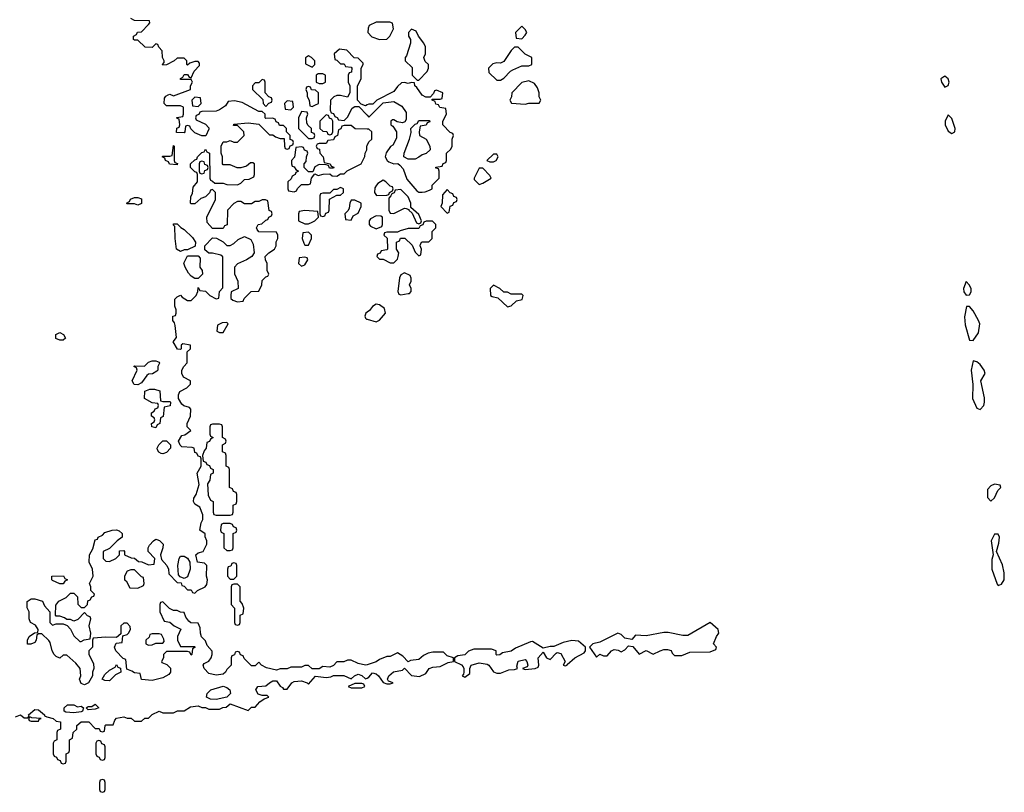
# Model space of a CAD drawing. Header units: inches. Extents: x 2601682 to 2755810, y 449311 to 584050.
# Tile 270 of 505: x 2648045 to 2653585, y 533854 to 538202. Entities that reach past the tile are written whole.
import ezdxf

# ---------------------------------------------------------------- set-up
doc = ezdxf.new("R2010")
doc.units = ezdxf.units.IN
doc.header["$MEASUREMENT"] = 0
doc.layers.add('C6543', color=7, linetype='Continuous')
doc.layers.add('C6553', color=7, linetype='Continuous')

msp = doc.modelspace()

# ---------------------------------------------------------------- linework, layer by layer
at = {"layer": 'C6543', "color": 2, "elevation": 14}
for points in [[(2650000, 534572), (2649990, 534568.7), (2649950, 534579), (2649910, 534598), (2649890, 534598), (2649868.4, 534588.4), (2649830, 534588), (2649810, 534568), (2649790, 534558), (2649750, 534562), (2649730, 534548), (2649690, 534548.7), (2649670, 534568), (2649650, 534568), (2649630, 534558), (2649570, 534558), (2649550, 534548), (2649510, 534548.7), (2649490, 534542), (2649433.6, 534553.6), (2649406, 534570), (2649390, 534586), (2649370, 534566), (2649350, 534566), (2649307.3, 534607.3), (2649302, 534622), (2649287.3, 534627.3), (2649282, 534642), (2649270, 534646), (2649258, 534642), (2649252.7, 534627.3), (2649238, 534622), (2649234, 534610), (2649234, 534570), (2649210, 534546), (2649202, 534530), (2649190, 534518), (2649150, 534513.2), (2649110, 534522.7), (2649082, 534550), (2649078, 534570), (2649082, 534578), (2649110, 534592), (2649122, 534610), (2649128.7, 534630), (2649128.4, 534648.4), (2649100.2, 534680.2), (2649090, 534706), (2649068.4, 534728.4), (2649062, 534750), (2649060.4, 534780.4), (2649050, 534806), (2649008.4, 534808.4), (2648996.4, 534816.4), (2648980.2, 534840.2), (2648970, 534866), (2648950, 534868), (2648930, 534878), (2648910, 534878), (2648888.4, 534888.4), (2648850, 534926), (2648838, 534922), (2648834, 534910), (2648834, 534870), (2648858, 534818), (2648890, 534812), (2648914, 534790), (2648951.6, 534771.6), (2648932, 534730), (2648932, 534710), (2648950, 534674), (2649030, 534674), (2649032, 534670), (2649018, 534662), (2649014, 534630), (2649010, 534626), (2649002, 534642), (2648990, 534646), (2648870, 534646), (2648854, 534630), (2648854, 534610), (2648842, 534590), (2648844.7, 534584.7), (2648872.7, 534572.7), (2648892.7, 534552.7), (2648894, 534530), (2648883.6, 534516.4), (2648850, 534499), (2648790, 534484), (2648730, 534488.7), (2648722, 534522), (2648690, 534526), (2648676.4, 534536.4), (2648647.3, 534547.3), (2648642, 534602), (2648627.3, 534607.3), (2648586, 534650), (2648578, 534670), (2648587.3, 534692.7), (2648622, 534698), (2648626, 534734), (2648650, 534742), (2648658, 534750), (2648668, 534770), (2648667.3, 534787.3), (2648650, 534806), (2648630, 534806), (2648614, 534790), (2648614, 534746), (2648590, 534726), (2648530, 534728), (2648458, 534722), (2648454, 534710), (2648454, 534670), (2648434, 534650), (2648434, 534630), (2648459.6, 534579.6), (2648462, 534550), (2648454, 534530), (2648454, 534510), (2648432, 534470), (2648410, 534458), (2648390, 534466), (2648382, 534490), (2648388, 534510), (2648386, 534550), (2648360.4, 534580.4), (2648310, 534626), (2648290, 534626), (2648270, 534608), (2648250, 534618), (2648238, 534630), (2648228, 534650), (2648216.4, 534696.4), (2648208.9, 534708.9), (2648170, 534746), (2648150, 534746), (2648142, 534738), (2648138, 534710), (2648130, 534698), (2648107.3, 534687.3), (2648088, 534688), (2648088.7, 534710), (2648098, 534730), (2648128.4, 534751.6), (2648146, 534754), (2648148, 534770), (2648134.6, 534794.6), (2648106, 534810), (2648098, 534830), (2648098, 534870), (2648087.3, 534892.7), (2648087.3, 534927.3), (2648110, 534942), (2648130, 534942), (2648174, 534930), (2648183.6, 534903.6), (2648214, 534870), (2648214, 534810), (2648230, 534794), (2648250, 534802), (2648290, 534802), (2648312.7, 534792.7), (2648331.6, 534771.6), (2648350, 534734), (2648383.6, 534703.6), (2648390, 534702), (2648408.4, 534711.6), (2648442, 534718), (2648446, 534750), (2648435.3, 534790), (2648446, 534830), (2648442, 534842), (2648427.3, 534847.3), (2648410, 534866), (2648372.7, 534827.3), (2648350, 534818), (2648330, 534826), (2648310, 534826), (2648296.4, 534836.4), (2648270, 534846), (2648250, 534846), (2648246, 534850), (2648247.3, 534907.3), (2648266, 534930), (2648306, 534950), (2648330, 534974), (2648350, 534974), (2648370, 534954), (2648372.7, 534912.7), (2648390, 534894), (2648410, 534894), (2648426, 534910), (2648428.4, 534931.6), (2648442, 534938), (2648450, 534954), (2648462, 534958), (2648466, 534970), (2648446, 534990), (2648446, 535010), (2648438, 535030), (2648458, 535070), (2648455.3, 535110), (2648435.3, 535150), (2648438, 535190), (2648456.4, 535223.6), (2648470, 535274), (2648482, 535278), (2648486, 535290), (2648510, 535302), (2648524.7, 535315.3), (2648566, 535330), (2648590, 535331), (2648605.4, 535325.4), (2648622, 535310), (2648622, 535290), (2648594, 535270), (2648550, 535226), (2648514, 535210), (2648514, 535170), (2648530, 535154), (2648550, 535152), (2648586, 535170), (2648606, 535190), (2648607.3, 535212.7), (2648630, 535214), (2648634, 535210), (2648634, 535190), (2648672.7, 535172.7), (2648691.6, 535171.6), (2648712.7, 535152.7), (2648731.6, 535151.6), (2648770, 535134), (2648802, 535138), (2648806, 535170), (2648768.4, 535208.4), (2648768, 535230), (2648774.6, 535245.4), (2648798, 535270), (2648810, 535278), (2648816.9, 535276.9), (2648831.1, 535271.1), (2648851.3, 535250), (2648850.9, 535229.1), (2648838, 535190), (2648843.6, 535163.6), (2648872, 535130), (2648882, 535110), (2648883.6, 535083.6), (2648930, 535034), (2648952.7, 535032.7), (2648958, 535018), (2648970, 535014), (2648990, 534994), (2649010, 534994), (2649018, 534978), (2649030, 534974), (2649046, 534990), (2649088.9, 535011.1), (2649097.2, 535022.8), (2649102, 535050), (2649095.3, 535070), (2649098, 535130), (2649084, 535144), (2649046, 535150), (2649035.3, 535190), (2649050, 535201), (2649078, 535210), (2649098, 535250), (2649098, 535270), (2649088, 535292), (2649088, 535308), (2649058, 535330), (2649066, 535370), (2649075.3, 535390), (2649075.3, 535415.3), (2649058, 535458), (2649030, 535475.3), (2649022.7, 535490), (2649025.2, 535510), (2649037.2, 535530), (2649054.6, 535585.4), (2649044, 535650), (2649066, 535690), (2649066, 535730), (2649062, 535742), (2649050, 535746), (2649042, 535762), (2649030, 535766), (2649026, 535790), (2649015.3, 535795.3), (2648958, 535798), (2648947.3, 535807.3), (2648938, 535830), (2648958, 535862), (2648973.6, 535866.4), (2649008, 535890), (2648988, 535910), (2648988, 535930), (2649005.2, 535970), (2649008.7, 536010), (2649000.4, 536020.4), (2648969.2, 536029.2), (2648958, 536038), (2648938, 536070), (2648938, 536090), (2648946, 536110), (2648986, 536130), (2649006, 536150), (2649006, 536170), (2648966, 536190), (2648958, 536210), (2648958, 536230), (2648968, 536250), (2648988, 536270), (2648988, 536332), (2649006, 536350), (2649006, 536370), (2648962, 536378), (2648954, 536370), (2648954, 536350), (2648950, 536346), (2648932.7, 536347.3), (2648908, 536390), (2648927.3, 536412.7), (2648920.4, 536480.4), (2648916.4, 536496.4), (2648906, 536510), (2648907.3, 536532.7), (2648922, 536538), (2648926, 536550), (2648926, 536570), (2648918, 536590), (2648918, 536630), (2648930, 536642), (2648950, 536651.3), (2648959.6, 536639.6), (2648990, 536622), (2649010, 536622), (2649038, 536650), (2649047.3, 536672.7), (2649050, 536694), (2649058, 536678), (2649090, 536674), (2649114, 536650), (2649150, 536632), (2649166, 536634), (2649168.4, 536671.6), (2649187.3, 536692.7), (2649187.3, 536867.3), (2649176.4, 536876.4), (2649130, 536888.7), (2649108.4, 536888.4), (2649087.3, 536907.3), (2649086, 536930), (2649130, 536974), (2649152.7, 536972.7), (2649190, 536952), (2649210, 536932), (2649230, 536932), (2649250, 536942), (2649274.6, 536965.4), (2649310, 536982), (2649344.7, 536964.7), (2649358.8, 536938.8), (2649364.7, 536890), (2649352, 536870), (2649322, 536850), (2649271.3, 536828.7), (2649254, 536810), (2649252.7, 536772.7), (2649272, 536730), (2649274, 536690), (2649234, 536670), (2649232, 536650), (2649232.7, 536632.7), (2649243.6, 536623.6), (2649270, 536614), (2649302, 536618), (2649307.3, 536632.7), (2649347.3, 536672.7), (2649390, 536674), (2649408, 536710), (2649410, 536734), (2649430, 536754), (2649442, 536758), (2649446, 536770), (2649438, 536790), (2649438, 536830), (2649428, 536850), (2649426, 536870), (2649446, 536890), (2649478, 536910), (2649488, 536930), (2649488.4, 536951.6), (2649498, 536970), (2649498, 536990), (2649490, 537006), (2649390, 537008), (2649380.4, 537020.4), (2649378, 537030), (2649386, 537050), (2649407.3, 537052.7), (2649430, 537074), (2649442, 537078), (2649446, 537090), (2649462, 537098), (2649466, 537110), (2649462, 537122), (2649448.4, 537128.4), (2649442, 537182), (2649427.3, 537187.3), (2649410, 537188), (2649390, 537178), (2649370, 537178), (2649350, 537166), (2649310, 537166), (2649290, 537178), (2649270, 537178), (2649250, 537168), (2649214, 537130), (2649212.7, 537047.3), (2649198, 537042), (2649190, 537026), (2649130, 537026), (2649100.4, 537060.4), (2649098, 537090), (2649146, 537190), (2649146, 537230), (2649130, 537246), (2649118, 537242), (2649112.7, 537227.3), (2649090, 537206), (2649063.6, 537196.4), (2649030, 537166), (2649010, 537166), (2649006, 537170), (2649007.3, 537207.3), (2649016.4, 537223.6), (2649020.4, 537259.6), (2649046, 537290), (2649046, 537330), (2649042, 537342), (2649030, 537346), (2649006, 537370), (2649006, 537390), (2649030, 537414), (2649042, 537418), (2649046, 537430), (2649070, 537454), (2649082, 537458), (2649090, 537474), (2649098, 537458), (2649112, 537450), (2649114, 537310), (2649118, 537298), (2649130, 537294), (2649142, 537282), (2649190, 537282), (2649210, 537274), (2649270, 537272), (2649290, 537282), (2649310, 537302), (2649336.4, 537303.6), (2649362, 537318), (2649366, 537330), (2649366, 537390), (2649356.4, 537396.4), (2649343.6, 537396.4), (2649322, 537378), (2649290, 537368), (2649268.4, 537368.4), (2649230, 537386), (2649190, 537386), (2649186, 537390), (2649186, 537430), (2649178, 537450), (2649178, 537490), (2649190, 537514), (2649210, 537514), (2649230, 537522), (2649250, 537512), (2649270, 537512), (2649308, 537550), (2649306, 537570), (2649270, 537606), (2649247.3, 537607.3), (2649250, 537614), (2649330, 537622), (2649390, 537614), (2649450, 537554), (2649470, 537554), (2649483.6, 537543.6), (2649510, 537534), (2649532.7, 537532.7), (2649534, 537490), (2649538, 537478), (2649550, 537474), (2649562, 537478), (2649567.3, 537492.7), (2649582, 537498), (2649586, 537510), (2649582, 537522), (2649567.3, 537527.3), (2649566, 537550), (2649546, 537570), (2649546, 537590), (2649530, 537606), (2649507.3, 537607.3), (2649502, 537622), (2649488, 537628), (2649482, 537642), (2649467.3, 537647.3), (2649430, 537646), (2649426, 537650), (2649426, 537670), (2649410, 537686), (2649390, 537686), (2649296.5, 537736.5), (2649254, 537746), (2649218, 537742), (2649203.6, 537716.4), (2649170, 537695.3), (2649150, 537688), (2649070, 537686), (2649058, 537682), (2649052, 537668), (2649038, 537662), (2649034, 537650), (2649038, 537638), (2649090, 537614), (2649110, 537594), (2649110, 537586), (2649091.3, 537548.7), (2649070, 537548), (2649030, 537566), (2649007.3, 537587.3), (2649002, 537602), (2648990, 537606), (2648978, 537602), (2648974, 537570), (2648970, 537566), (2648927.3, 537567.3), (2648928.4, 537591.6), (2648942, 537598), (2648946, 537610), (2648942, 537642), (2648930, 537646), (2648928.4, 537651.6), (2648962, 537658), (2648966, 537670), (2648966, 537710), (2648950, 537718), (2648870, 537718), (2648858, 537730), (2648860.4, 537759.6), (2648868, 537772), (2648880.4, 537779.6), (2648890, 537782), (2648910, 537774), (2649006, 537810), (2649006, 537830), (2649018, 537850), (2649010, 537866), (2648950, 537866), (2648948.9, 537871.1), (2648962, 537878), (2648970, 537894), (2648990, 537894), (2648998, 537878), (2649010, 537874), (2649027.3, 537912.7), (2649056.4, 537943.6), (2649056.4, 537956.4), (2649050, 537966), (2649030, 537966), (2649002, 537958), (2648990, 537946), (2648986, 537950), (2648986, 537970), (2648970, 537986), (2648930, 537986), (2648914, 537970), (2648870, 537948), (2648850, 537946), (2648848, 537950), (2648858, 537962), (2648858, 537970), (2648848, 537990), (2648847.3, 538027.3), (2648827.3, 538047.3), (2648822, 538062), (2648810, 538066), (2648790, 538046), (2648750, 538048), (2648710, 538086), (2648690, 538086), (2648686, 538090), (2648686, 538110), (2648702, 538118), (2648708.4, 538131.6), (2648730, 538134), (2648770, 538174), (2648776.4, 538183.6), (2648775.3, 538195.3), (2648690, 538198), (2648670, 538208)], [(2650000, 537722), (2649990, 537718), (2649966, 537726), (2649946, 537750), (2649946, 537830), (2649966, 537870), (2649966, 537930), (2649978, 537950), (2649978, 537958), (2649950, 537986), (2649927.3, 537987.3), (2649886, 538030), (2649843.6, 538036.4), (2649814, 538010), (2649818, 537978), (2649830, 537974), (2649850, 537954), (2649870, 537954), (2649878, 537938), (2649910, 537934), (2649914, 537930), (2649912.7, 537907.3), (2649898, 537902), (2649894, 537890), (2649894, 537850), (2649902, 537830), (2649902, 537790), (2649890, 537766), (2649850, 537775.3), (2649830, 537775.3), (2649811.6, 537768.4), (2649794, 537750), (2649792.7, 537692.7), (2649798, 537678), (2649810, 537674), (2649818, 537658), (2649832, 537652), (2649838, 537638), (2649870, 537634), (2649890, 537654), (2649916.4, 537703.6), (2649930, 537714), (2649954, 537714), (2650000, 537664.7)], [(2650000, 537586.2), (2649932.7, 537587.3), (2649910, 537606), (2649870, 537606), (2649858, 537602), (2649852, 537588), (2649838, 537582), (2649834, 537550), (2649818, 537542), (2649810, 537526), (2649778, 537522), (2649770, 537506), (2649730, 537506), (2649718, 537502), (2649714, 537490), (2649718, 537478), (2649732.7, 537472.7), (2649734, 537450), (2649752, 537430), (2649758, 537398), (2649791.6, 537391.6), (2649798, 537378), (2649812.7, 537372.7), (2649810, 537366), (2649787.3, 537367.3), (2649782, 537382), (2649770, 537386), (2649730, 537388), (2649705.4, 537374.6), (2649694, 537346), (2649670, 537346), (2649646, 537370), (2649646, 537390), (2649656.4, 537403.6), (2649658, 537430), (2649666, 537450), (2649662, 537462), (2649647.3, 537467.3), (2649642, 537482), (2649630, 537486), (2649598, 537482), (2649591.6, 537428.4), (2649574, 537410), (2649574, 537390), (2649578, 537378), (2649590, 537374), (2649598, 537358), (2649614, 537350), (2649598, 537342), (2649594, 537330), (2649578, 537322), (2649572.7, 537307.3), (2649554, 537290), (2649554, 537250), (2649558, 537238), (2649590, 537234), (2649602, 537238), (2649607.3, 537252.7), (2649630, 537274), (2649670, 537274), (2649682, 537278), (2649686, 537310), (2649706, 537334), (2649724.7, 537324.7), (2649752.7, 537332.7), (2649790, 537334), (2649803.6, 537323.6), (2649830, 537322), (2649850, 537334), (2649870, 537334), (2649888.4, 537351.6), (2649966, 537390), (2649987.3, 537432.7), (2649988.4, 537451.6), (2649998, 537470), (2649998, 537490), (2650000, 537494)], [(2650000, 536555.8), (2649992, 536550), (2649986, 536534), (2649990, 536522), (2649996.9, 536516.9), (2650000, 536515.9)], [(2648022, 534278), (2648050, 534290.6), (2648070, 534274), (2648090, 534274), (2648098, 534282), (2648095.3, 534290), (2648130, 534320.7), (2648150, 534317.3), (2648184.7, 534290), (2648184.7, 534284.7), (2648198, 534278), (2648234, 534270), (2648250, 534254), (2648274, 534250), (2648274, 534210), (2648258, 534202), (2648254, 534190), (2648254, 534150), (2648238, 534142), (2648234, 534130), (2648234, 534070), (2648238, 534058), (2648252.7, 534052.7), (2648258, 534038), (2648272.7, 534032.7), (2648278, 534018), (2648290, 534014), (2648302, 534018), (2648306, 534030), (2648306, 534070), (2648322, 534078), (2648326, 534090), (2648326, 534150), (2648342, 534158), (2648346, 534190), (2648366, 534210), (2648366, 534230), (2648390, 534251.3), (2648434, 534250), (2648470, 534214), (2648492.7, 534212.7), (2648498, 534198), (2648510, 534194), (2648522, 534198), (2648526, 534230), (2648530, 534234), (2648570, 534234), (2648580.2, 534259.8), (2648590, 534271), (2648630, 534278), (2648650, 534271.3), (2648671.6, 534271.6), (2648690, 534254), (2648730, 534254), (2648748.4, 534271.6), (2648770, 534272), (2648790, 534292), (2648830, 534311), (2648850, 534302), (2648910, 534302), (2648932.7, 534312.7), (2648970, 534312), (2649005.2, 534334.8), (2649050, 534341), (2649070, 534331.3), (2649091.1, 534331.1), (2649110, 534322), (2649170, 534322), (2649188.4, 534331.6), (2649207.3, 534332.7), (2649229, 534351), (2649330, 534314), (2649350, 534334), (2649370, 534334), (2649396.4, 534363.6), (2649420.2, 534379.8), (2649446, 534390), (2649438, 534398), (2649410, 534399), (2649386, 534406), (2649374, 534430), (2649384, 534450), (2649430, 534453.4), (2649450, 534470.8), (2649470, 534480.7), (2649490, 534480.7), (2649510, 534451), (2649523.6, 534443.6), (2649530, 534434), (2649550, 534434), (2649575.3, 534470), (2649590, 534477.3), (2649630, 534482), (2649662, 534470), (2649670, 534462), (2649710, 534506.8), (2649770, 534500.7), (2649796, 534504), (2649810, 534511.3), (2649869.3, 534510.7), (2649910, 534492), (2649928, 534510), (2649950, 534518), (2649970, 534512), (2649990, 534492), (2650000, 534497)]]:
    msp.add_lwpolyline(points, dxfattribs=at)
for points in [[(2649670, 537998), (2649652.7, 537987.3), (2649652.7, 537952.7), (2649690, 537934), (2649706, 537950), (2649706, 537970), (2649686, 537990)], [(2649410, 537866), (2649390, 537846), (2649370, 537846), (2649354, 537830), (2649354, 537810), (2649412.7, 537752.7), (2649414, 537730), (2649430, 537714), (2649447.3, 537732.7), (2649462, 537738), (2649466, 537750), (2649462, 537762), (2649447.3, 537767.3), (2649426, 537790), (2649426, 537850), (2649422, 537862)], [(2649750, 537898), (2649723.6, 537896.4), (2649714, 537890), (2649714, 537850), (2649730, 537842), (2649750, 537842), (2649766, 537850), (2649766, 537890)], [(2649670, 537826), (2649658, 537822), (2649654, 537810), (2649662, 537790), (2649662, 537770), (2649674, 537750), (2649678, 537718), (2649690, 537714), (2649710, 537722), (2649726, 537730), (2649726, 537790), (2649710, 537806), (2649687.3, 537807.3), (2649682, 537822)], [(2649030, 537766), (2649014, 537750), (2649018, 537718), (2649050, 537714), (2649066, 537730), (2649062, 537762)], [(2649550, 537746), (2649534, 537730), (2649538, 537698), (2649570, 537694), (2649586, 537710), (2649582, 537742)], [(2649630, 537686), (2649614, 537650), (2649614, 537590), (2649670, 537534), (2649690, 537534), (2649702, 537538), (2649706, 537550), (2649702, 537562), (2649687.3, 537567.3), (2649686, 537590), (2649667.3, 537607.3), (2649660.4, 537620.4), (2649658, 537650), (2649666, 537670), (2649662, 537682)], [(2649770, 537666), (2649734, 537630), (2649734, 537590), (2649750, 537574), (2649772.7, 537572.7), (2649778, 537558), (2649790, 537554), (2649802, 537558), (2649806, 537570), (2649806, 537630), (2649802, 537642), (2649787.3, 537647.3), (2649782, 537662)], [(2648930, 537386), (2648888.4, 537388.4), (2648882, 537402), (2648866, 537410), (2648862, 537422), (2648846, 537430), (2648850, 537434), (2648890, 537434), (2648902, 537438), (2648910, 537494), (2648914, 537490), (2648914, 537410), (2648918, 537398), (2648932.7, 537392.7)], [(2649070, 537406), (2649058, 537402), (2649054, 537390), (2649054, 537350), (2649058, 537338), (2649070, 537334), (2649082, 537338), (2649087.3, 537352.7), (2649102, 537358), (2649106, 537370), (2649102, 537382), (2649087.3, 537387.3), (2649082, 537402)], [(2649850, 537258), (2649830, 537246), (2649810, 537246), (2649790, 537226), (2649750, 537226), (2649738, 537222), (2649734, 537210), (2649734, 537110), (2649738, 537098), (2649750, 537094), (2649762, 537098), (2649767.3, 537112.7), (2649782, 537118), (2649786, 537130), (2649787.3, 537192.7), (2649830, 537214), (2649850, 537214), (2649866, 537230), (2649866, 537250)], [(2648710, 537158), (2648690, 537166), (2648650, 537166), (2648646, 537170), (2648662, 537178), (2648668.4, 537191.6), (2648690, 537202), (2648710, 537202), (2648730, 537194), (2648730, 537168)], [(2649930, 537186), (2649910, 537186), (2649902, 537170), (2649899.6, 537140.4), (2649892.7, 537127.3), (2649874, 537110), (2649878, 537078), (2649910, 537074), (2649922, 537098), (2649950, 537114), (2649966, 537150), (2649966, 537170)], [(2649650, 537128), (2649618, 537122), (2649614, 537110), (2649614, 537070), (2649650, 537054), (2649670, 537054), (2649690, 537062), (2649706, 537070), (2649726, 537090), (2649722, 537122)], [(2648950, 536898), (2648928, 536910), (2648919, 536970), (2648918, 537038), (2648910, 537046), (2648910, 537054), (2648930, 537054), (2648951.6, 537031.6), (2648970, 537022), (2649016.9, 536976.9), (2649034, 536950), (2649032.7, 536927.3), (2648990, 536906), (2648970, 536906)], [(2649670, 537006), (2649638, 537002), (2649634, 536970), (2649643.6, 536943.6), (2649650, 536934), (2649670, 536934), (2649686, 536970), (2649686, 536990)], [(2649030, 536746), (2649010, 536758), (2648994.6, 536774.6), (2648975.3, 536810), (2648968.9, 536831.1), (2648990, 536874), (2649050, 536874), (2649059.6, 536859.6), (2649058, 536810), (2649072, 536790), (2649074, 536770), (2649050, 536746)], [(2649650, 536866), (2649618, 536862), (2649614, 536830), (2649630, 536814), (2649650, 536822), (2649666, 536850), (2649662, 536862)], [(2649210, 536498), (2649183.6, 536496.4), (2649158, 536482), (2649154, 536450), (2649170, 536442), (2649190, 536442), (2649218, 536490)], [(2648270, 536398), (2648247.3, 536407.3), (2648248.9, 536431.1), (2648270, 536442), (2648291.1, 536431.1), (2648302, 536410), (2648290, 536398)], [(2648710, 536148), (2648688.7, 536148.7), (2648678, 536170), (2648706, 536230), (2648702, 536242), (2648688, 536250), (2648690, 536254), (2648747.3, 536252.7), (2648770, 536274), (2648790, 536282), (2648810, 536282), (2648830, 536274), (2648831.6, 536268.4), (2648822, 536250), (2648822, 536230), (2648816.9, 536223.1), (2648791.6, 536208.4), (2648770, 536208), (2648759.6, 536200.4), (2648730, 536158)], [(2648850, 536054), (2648890, 536054), (2648894, 536050), (2648891.1, 536028.9), (2648858, 536022), (2648851.6, 535968.4), (2648838, 535962), (2648834, 535930), (2648818, 535922), (2648810, 535906), (2648788, 535910), (2648786, 535930), (2648802, 535938), (2648806, 535950), (2648802, 535962), (2648786, 535970), (2648786, 535990), (2648802, 535998), (2648807.3, 536012.7), (2648822, 536018), (2648826, 536030), (2648822, 536042), (2648790, 536046), (2648748, 536070), (2648748.7, 536111.3), (2648776.4, 536123.6), (2648803.6, 536123.6), (2648832.7, 536112.7), (2648838, 536058)], [(2649170, 535926), (2649130, 535926), (2649118, 535922), (2649114, 535910), (2649114, 535870), (2649118, 535858), (2649134, 535850), (2649118, 535842), (2649112.7, 535827.3), (2649098, 535822), (2649094, 535790), (2649083.6, 535776.4), (2649074, 535750), (2649078, 535718), (2649092.7, 535712.7), (2649098, 535698), (2649112.7, 535692.7), (2649118, 535678), (2649134, 535670), (2649134, 535650), (2649118, 535642), (2649114, 535610), (2649102, 535590), (2649105.4, 535525.4), (2649118, 535498), (2649134, 535490), (2649134, 535430), (2649138, 535418), (2649150, 535414), (2649230, 535414), (2649242, 535418), (2649246, 535430), (2649246, 535470), (2649262, 535478), (2649266, 535490), (2649266, 535530), (2649262, 535542), (2649247.3, 535547.3), (2649242, 535562), (2649226, 535570), (2649226, 535670), (2649222, 535682), (2649206, 535690), (2649206, 535750), (2649202, 535762), (2649186, 535770), (2649186, 535810), (2649202, 535818), (2649206, 535830), (2649202, 535842), (2649186, 535850), (2649186, 535910), (2649182, 535922)], [(2648850, 535758), (2648840.4, 535760.4), (2648828, 535768), (2648820.4, 535780.4), (2648818, 535790), (2648828, 535810), (2648850, 535832), (2648871.6, 535831.6), (2648894, 535810), (2648894, 535790), (2648870, 535766)], [(2649230, 535366), (2649190, 535366), (2649178, 535362), (2649174, 535330), (2649178, 535318), (2649194, 535310), (2649194, 535230), (2649210, 535214), (2649230, 535214), (2649242, 535218), (2649246, 535230), (2649246, 535310), (2649262, 535318), (2649266, 535330), (2649262, 535342), (2649247.3, 535347.3), (2649242, 535362)], [(2648970, 535058), (2648947.3, 535067.3), (2648938, 535078), (2648935.3, 535130), (2648942, 535170), (2648950, 535182), (2648970, 535182), (2648990, 535172), (2649002, 535150), (2649004.7, 535110), (2648990, 535066)], [(2649250, 535146), (2649238, 535142), (2649232.7, 535127.3), (2649218, 535122), (2649214, 535110), (2649214, 535070), (2649230, 535054), (2649250, 535054), (2649266, 535070), (2649266, 535130), (2649262, 535142)], [(2648690, 535106), (2648670, 535106), (2648650, 535098), (2648634, 535070), (2648634, 535050), (2648643.6, 535043.6), (2648664.7, 535004.7), (2648710, 535002), (2648742, 535018), (2648746, 535030), (2648742, 535062), (2648730, 535066)], [(2648270, 535028), (2648230, 535046), (2648226, 535050), (2648226, 535070), (2648291.6, 535071.6), (2648298, 535058), (2648314, 535050), (2648298, 535042), (2648290, 535028)], [(2649270, 535026), (2649250, 535026), (2649238, 535022), (2649234, 535010), (2649234, 534910), (2649254, 534890), (2649254, 534810), (2649258, 534798), (2649270, 534794), (2649282, 534798), (2649286, 534810), (2649286, 534850), (2649302, 534858), (2649306, 534890), (2649296.4, 534916.4), (2649286, 534930), (2649286, 535010)], [(2648830, 534746), (2648790, 534746), (2648778, 534742), (2648772.7, 534727.3), (2648754, 534710), (2648754, 534690), (2648770, 534682), (2648790, 534684.7), (2648810, 534694), (2648850, 534694), (2648858, 534702), (2648856.4, 534716.4), (2648842, 534742)], [(2648550, 534482), (2648523.1, 534483.1), (2648508, 534490), (2648523.1, 534516.9), (2648550, 534542), (2648582, 534558), (2648590, 534574), (2648598, 534558), (2648612.7, 534552.7), (2648614, 534530), (2648584.7, 534515.3)], [(2649150, 534375.6), (2649118.9, 534378.9), (2649095.3, 534390), (2649099, 534410), (2649121.2, 534430), (2649190, 534451), (2649210, 534444), (2649226.8, 534430), (2649230.7, 534409.3), (2649210, 534388.7)], [(2649970, 534466), (2649930, 534466), (2649894, 534450), (2649910, 534442), (2649970, 534442), (2649986, 534450), (2649982, 534462)], [(2648370, 534334.8), (2648390, 534338.8), (2648404.7, 534330), (2648398, 534310), (2648390, 534306.6), (2648350, 534301.6), (2648304.5, 534304.5), (2648295.3, 534310), (2648295.3, 534330), (2648314, 534346), (2648350, 534346.8)], [(2648430, 534318), (2648418, 534330), (2648430, 534336), (2648450, 534336), (2648470, 534350.4), (2648490, 534329.2), (2648470, 534321.2)], [(2648102, 534278), (2648094, 534270), (2648098, 534258), (2648110, 534254), (2648150, 534254), (2648155.3, 534264.7), (2648166, 534270), (2648113.2, 534273.2)], [(2648490, 534146), (2648478, 534142), (2648474, 534130), (2648474, 534070), (2648478, 534058), (2648492.7, 534052.7), (2648498, 534038), (2648510, 534034), (2648522, 534038), (2648526, 534050), (2648526, 534110), (2648522, 534122), (2648507.3, 534127.3), (2648502, 534142)], [(2648510, 533926), (2648498, 533922), (2648494, 533910), (2648494, 533870), (2648498, 533858), (2648510, 533854), (2648522, 533858), (2648526, 533870), (2648526, 533910), (2648522, 533922)]]:
    msp.add_lwpolyline(points, close=True, dxfattribs=at)
at = {"layer": 'C6553', "color": 2, "elevation": 14}
for points in [[(2650050, 538188.7), (2650011.6, 538168.4), (2650005.4, 538154.6), (2650004.7, 538130), (2650026.4, 538106.4), (2650070, 538091), (2650110, 538092), (2650128, 538110), (2650148, 538150), (2650142, 538182), (2650128, 538188)], [(2650250, 538148), (2650232, 538130), (2650232, 538110), (2650244.7, 538090), (2650244.7, 538070), (2650222, 537998), (2650214, 537990), (2650214, 537970), (2650252.7, 537932.7), (2650254, 537890), (2650282, 537862), (2650290, 537862), (2650338, 537910), (2650346, 537930), (2650346, 537950), (2650327.3, 537967.3), (2650318, 537990), (2650328, 538010), (2650328.7, 538030), (2650328.7, 538050), (2650319, 538070), (2650289, 538109), (2650276.5, 538136.5)], [(2650870, 538166), (2650834, 538130), (2650838, 538098), (2650870, 538094), (2650890, 538114), (2650898, 538130), (2650890, 538146)], [(2650850, 538048), (2650830, 538048), (2650810, 538028), (2650770, 537966), (2650750, 537958), (2650730, 537959), (2650707.1, 537952.9), (2650682, 537930), (2650685.4, 537905.4), (2650730, 537862), (2650750, 537862), (2650770, 537872), (2650807.3, 537912.7), (2650820.4, 537919.6), (2650870, 537942), (2650910, 537942), (2650926, 537950), (2650926, 537990), (2650888.9, 538008.9)], [(2653250, 537884), (2653227.3, 537870), (2653231, 537850), (2653250, 537822.8), (2653270, 537832), (2653275.1, 537850), (2653268.7, 537870)], [(2650910, 537858), (2650870, 537848), (2650814, 537790), (2650811.6, 537768.4), (2650802, 537750), (2650812.7, 537732.7), (2650890, 537726), (2650910, 537731.3), (2650967.3, 537732.7), (2650978, 537750), (2650968.7, 537768.7), (2650968.7, 537790), (2650958, 537818), (2650942, 537842)], [(2653270, 537666), (2653252, 537630), (2653252, 537610), (2653270, 537574), (2653290, 537562), (2653306, 537570), (2653308, 537590), (2653290, 537646)], [(2650230, 537418), (2650206, 537430), (2650208.4, 537451.6), (2650238, 537530), (2650247.3, 537567.3), (2650246, 537590), (2650270, 537614), (2650282, 537618), (2650290, 537634), (2650350, 537634), (2650352.7, 537627.3), (2650338, 537622), (2650331.6, 537608.4), (2650298, 537602), (2650292, 537570), (2650294, 537550), (2650332, 537530), (2650352, 537490), (2650354, 537470), (2650331.6, 537448.4), (2650310, 537442), (2650290, 537428), (2650270, 537418)], [(2650730, 537446), (2650710, 537446), (2650674, 537410), (2650690, 537402), (2650710, 537402), (2650726, 537410), (2650738, 537430)], [(2650650, 537366), (2650630, 537366), (2650602, 537310), (2650602, 537302), (2650630, 537274), (2650650, 537282), (2650698, 537310), (2650690, 537326)], [(2650090, 537298), (2650059.6, 537280.4), (2650052, 537270), (2650043.6, 537256.4), (2650042, 537230), (2650052.7, 537212.7), (2650110, 537214), (2650122, 537218), (2650126, 537230), (2650142, 537238), (2650146, 537250), (2650142, 537262), (2650130, 537266), (2650106, 537290)], [(2650190, 537246), (2650158, 537242), (2650152.7, 537227.3), (2650138, 537222), (2650134, 537210), (2650122, 537198), (2650122, 537130), (2650130, 537114), (2650150, 537112), (2650210, 537142), (2650219.6, 537139.6), (2650234, 537134), (2650234, 537130), (2650254, 537114), (2650278, 537058), (2650290, 537054), (2650302, 537058), (2650306, 537070), (2650290, 537106), (2650246, 537146), (2650246, 537170), (2650230, 537206)], [(2650450, 537246), (2650423.6, 537216.4), (2650422, 537170), (2650414, 537150), (2650450, 537114), (2650462, 537118), (2650467.3, 537152.7), (2650482, 537158), (2650487.3, 537172.7), (2650502, 537178), (2650506, 537190), (2650502, 537202), (2650487.3, 537207.3), (2650482, 537222), (2650467.3, 537227.3)], [(2650050, 537098), (2650019.6, 537080.4), (2650012, 537070), (2650012, 537050), (2650019.6, 537039.6), (2650050, 537024.7), (2650082, 537038), (2650086, 537050), (2650086, 537090), (2650076.4, 537096.4)], [(2650367.3, 537067.3), (2650332.7, 537067.3), (2650318, 537062), (2650312.7, 537047.3), (2650298, 537042), (2650290, 537026), (2650230, 537026), (2650185.4, 537014.6), (2650170, 537006), (2650110, 537006), (2650098, 537002), (2650094, 536990), (2650112, 536972), (2650114, 536910), (2650110, 536906), (2650078, 536902), (2650072.7, 536887.3), (2650058, 536882), (2650054, 536870), (2650070, 536854), (2650090, 536854), (2650130, 536834), (2650150, 536834), (2650170, 536854), (2650175.3, 536870), (2650178, 536890), (2650166, 536910), (2650166, 536950), (2650182, 536958), (2650187.3, 536972.7), (2650212.7, 536972.7), (2650252.7, 536932.7), (2650270, 536894), (2650290, 536874), (2650302, 536878), (2650306, 536910), (2650298, 536930), (2650300.4, 536939.6), (2650308.4, 536951.6), (2650347.3, 536952.7), (2650366, 536970), (2650366, 537010), (2650386, 537030), (2650386, 537050)], [(2650210, 536778), (2650190, 536766), (2650182, 536750), (2650172.7, 536672.7), (2650178, 536658), (2650190, 536654), (2650230, 536662), (2650238, 536662), (2650247.3, 536672.7), (2650248, 536690), (2650238, 536710), (2650248, 536730), (2650247.3, 536747.3), (2650242, 536762)], [(2650710, 536708), (2650692, 536690), (2650694, 536650), (2650703.6, 536643.6), (2650736, 536636), (2650790, 536586), (2650810, 536591.3), (2650840.2, 536619.8), (2650872.5, 536627.5), (2650878, 536650), (2650870, 536658), (2650810, 536658), (2650790, 536668.7), (2650768.7, 536668.7), (2650746, 536690)], [(2653370, 536728), (2653356, 536690), (2653358, 536670), (2653370, 536652), (2653390, 536654), (2653398, 536670), (2653398, 536690), (2653388, 536710)], [(2653390, 536588), (2653372.7, 536587.3), (2653362, 536530), (2653364.2, 536484.2), (2653390, 536398), (2653410, 536396), (2653440.1, 536439.9), (2653447, 536490), (2653440.9, 536510), (2653410, 536564)], [(2653410, 536282), (2653399.6, 536230), (2653409, 536149), (2653406.3, 536070), (2653430, 536015.5), (2653450, 536007.7), (2653469.5, 536030), (2653473.6, 536050), (2653473.1, 536073.1), (2653452.7, 536170), (2653477.2, 536210), (2653472.7, 536230), (2653450, 536261.2), (2653430, 536276)], [(2653530, 535588), (2653510, 535578), (2653490, 535558), (2653490, 535514), (2653510, 535492), (2653530, 535512), (2653548.4, 535551.6), (2653566, 535570), (2653562, 535582)], [(2653550, 535306), (2653530, 535306), (2653511.6, 535268.4), (2653522.8, 535190), (2653515.9, 535164.1), (2653515.5, 535110), (2653544.9, 535024.9), (2653550, 535018), (2653570, 535026), (2653585.2, 535050), (2653583.7, 535090), (2653574.9, 535134.9), (2653542, 535210), (2653555.3, 535255.3), (2653558, 535290)], [(2651930, 534808.7), (2651803.6, 534736.4), (2651776.4, 534736.4), (2651693.6, 534753.6), (2651670, 534754), (2651570, 534735.3), (2651510, 534738), (2651490, 534714), (2651450, 534721.2), (2651430, 534742), (2651410, 534748.7), (2651310, 534699), (2651270, 534688.7), (2651251.3, 534670), (2651290, 534614), (2651310, 534631.3), (2651330, 534622), (2651350, 534622), (2651375.3, 534650), (2651390, 534657.3), (2651413.2, 534653.2), (2651430, 534644.7), (2651450, 534656), (2651470, 534678.8), (2651495.2, 534675.2), (2651530, 534631.3), (2651570, 534651.3), (2651610, 534632), (2651648.9, 534651.1), (2651670, 534658), (2651690, 534658), (2651710, 534652), (2651716.9, 534636.9), (2651730, 534624.7), (2651770, 534624.7), (2651816.4, 534643.6), (2651930, 534644.7), (2651962, 534658), (2651966, 534670), (2651948, 534690), (2651965.2, 534730), (2651979, 534750), (2651975.3, 534770)], [(2651150.9, 534709.1), (2651102.8, 534697.2), (2651050, 534675.3), (2651030, 534675.3), (2650990, 534666), (2650930, 534702), (2650919.6, 534700.4), (2650835.3, 534664.7), (2650810, 534648.7), (2650761, 534639), (2650747.3, 534627.3), (2650730, 534626), (2650726, 534630), (2650726, 534650), (2650700.4, 534660.4), (2650599.6, 534660.4), (2650570, 534648), (2650550, 534628), (2650510, 534622), (2650492, 534610), (2650492, 534590), (2650531.1, 534571.1), (2650539.8, 534559.8), (2650544.7, 534550), (2650544.7, 534530), (2650542, 534518), (2650534, 534510), (2650550, 534502), (2650578, 534522), (2650578, 534550), (2650586, 534570), (2650630, 534583), (2650675.9, 534575.9), (2650684.7, 534570), (2650710, 534532), (2650730, 534524.7), (2650750, 534524.7), (2650796.4, 534543.6), (2650830, 534544.7), (2650846, 534550), (2650843.1, 534563.1), (2650850, 534592), (2650890, 534601), (2650898.8, 534590), (2650904.7, 534570), (2650899.8, 534560.2), (2650874, 534550), (2650890, 534544.7), (2650946, 534550), (2650962, 534558), (2650966, 534570), (2650962, 534610), (2650990, 534642), (2651010, 534611.3), (2651030, 534602), (2651062.7, 534637.3), (2651070, 534641), (2651090, 534634.8), (2651114, 534590), (2651102, 534570), (2651114.6, 534565.4), (2651126, 534570), (2651126, 534574), (2651168, 534610), (2651220.2, 534639.8), (2651228.7, 534650), (2651228.7, 534670), (2651190, 534704)]]:
    msp.add_lwpolyline(points, close=True, dxfattribs=at)
for points in [[(2650000, 537664.7), (2650010, 537654), (2650090, 537734), (2650150, 537742), (2650195.3, 537715.3), (2650219.6, 537679.6), (2650219.6, 537640.4), (2650212.7, 537627.3), (2650198, 537622), (2650168, 537628), (2650150, 537638), (2650142, 537638), (2650134, 537630), (2650134, 537610), (2650143.6, 537603.6), (2650164.7, 537570), (2650165.4, 537534.6), (2650143.6, 537496.4), (2650131.6, 537488.4), (2650106.4, 537453.6), (2650102, 537430), (2650112, 537410), (2650122, 537402), (2650150, 537391.3), (2650172, 537392), (2650183.6, 537383.6), (2650202, 537362), (2650223.6, 537303.6), (2650279.6, 537239.6), (2650290, 537232), (2650310, 537232), (2650327.3, 537232.7), (2650350, 537242), (2650366, 537250), (2650366, 537270), (2650406, 537310), (2650406, 537350), (2650402, 537362), (2650387.3, 537367.3), (2650387.3, 537372.7), (2650422, 537378), (2650428, 537392), (2650442, 537398), (2650446, 537410), (2650446, 537450), (2650470, 537474), (2650478, 537490), (2650478, 537530), (2650486, 537550), (2650482, 537562), (2650467.3, 537567.3), (2650426, 537610), (2650426, 537630), (2650446, 537670), (2650442, 537702), (2650408.4, 537708.4), (2650402, 537722), (2650387.3, 537727.3), (2650382, 537742), (2650366, 537750), (2650366, 537754), (2650410, 537754), (2650422, 537758), (2650426, 537790), (2650390, 537806), (2650378, 537802), (2650372.7, 537787.3), (2650354, 537766), (2650330, 537766), (2650310, 537778), (2650280.4, 537820.4), (2650268, 537830), (2650266, 537846), (2650250, 537848), (2650230, 537842), (2650210, 537848), (2650192.7, 537847.3), (2650170, 537826), (2650150, 537798), (2650054, 537750), (2650032.7, 537727.3), (2650010, 537726), (2650000, 537722)], [(2650000, 537494), (2650010, 537514), (2650026, 537530), (2650026, 537570), (2650010, 537586), (2650000, 537586.2)], [(2650000, 536515.9), (2650050, 536501), (2650070, 536511), (2650104, 536550), (2650097.2, 536577.2), (2650070, 536598), (2650050, 536602), (2650030, 536588.7), (2650014, 536566), (2650000, 536555.8)], [(2650000, 534497), (2650010, 534502), (2650030, 534526), (2650050, 534521), (2650064.7, 534510), (2650090, 534472), (2650110, 534464.7), (2650130, 534464.7), (2650146, 534470), (2650120.2, 534480.2), (2650115.3, 534490), (2650122, 534510), (2650147.6, 534532.4), (2650199.3, 534540.7), (2650210, 534552), (2650250, 534512), (2650294.6, 534505.4), (2650330, 534522), (2650349.5, 534550.5), (2650370, 534558), (2650410, 534562), (2650455.1, 534584.9), (2650486, 534590), (2650486, 534610), (2650450, 534621.2), (2650430, 534642), (2650370, 534642), (2650343.6, 534636.4), (2650316.9, 534623.1), (2650290, 534602), (2650244.7, 534595.3), (2650230, 534588), (2650200.4, 534620.4), (2650170, 534638), (2650130, 534618), (2650110, 534618), (2650070, 534602), (2650050, 534588.7), (2650000, 534572)]]:
    msp.add_lwpolyline(points, dxfattribs=at)

doc.saveas('drawing.dxf')
